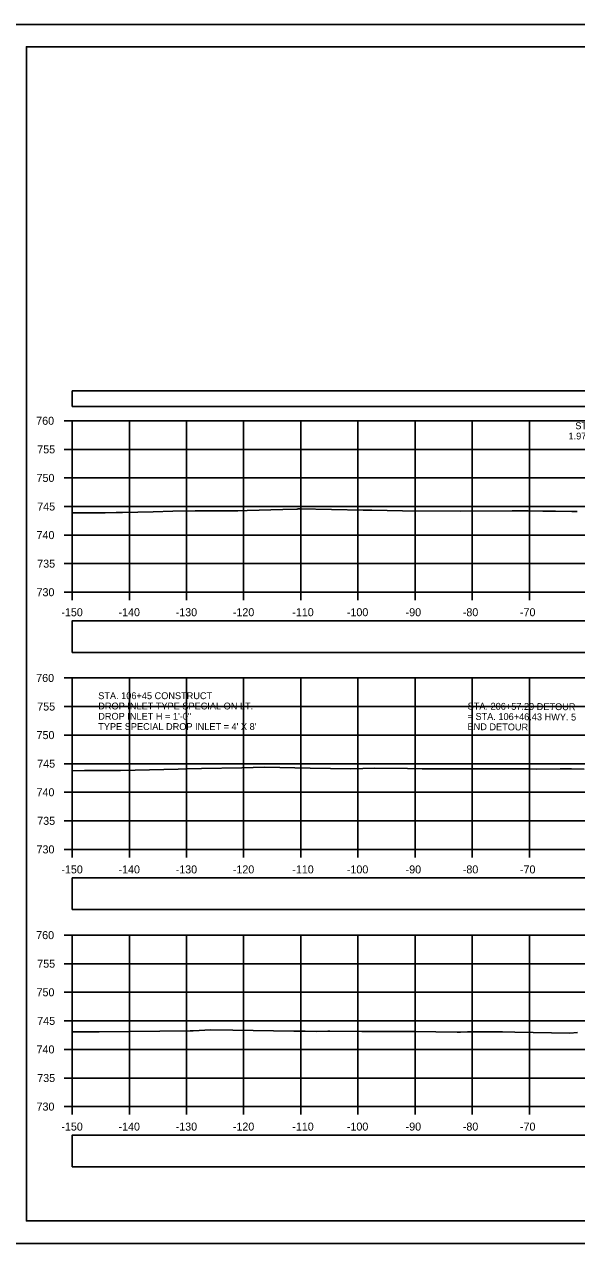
# Model space of a CAD drawing. Extents: x 1202951 to 1376887, y 378065 to 728038.
# Drawn here: x 1376426.3 to 1376522.9, y 379687.9 to 379901.2 of the extents above; entities that cross this region are included whole.
import ezdxf

# ---------------------------------------------------------------- set-up
doc = ezdxf.new("R2010")
doc.units = 0
for name, color, linetype in [('R_Alt Surface', 7, 'Continuous'), ('R_Axis', 7, 'Continuous'), ('R_Axis Annot', 7, 'Continuous'), ('R_Border', 7, 'Continuous'), ('R_Border Notes', 7, 'Continuous'), ('R_Dimension', 7, 'Continuous'), ('R_Exist Surface', 7, 'Continuous'), ('R_Grid', 7, 'Continuous'), ('R_No Plot', 7, 'Continuous'), ('R_Water Annot', 7, 'Continuous')]:
    doc.layers.add(name, color=color, linetype=linetype)

msp = doc.modelspace()

# ---------------------------------------------------------------- linework, layer by layer
at = {"layer": 'R_Alt Surface'}
for points in [[(1376434.67, 379834.34), (1376710.2, 379834.34), (1376710.2, 379837.05), (1376434.67, 379837.05)], [(1376434.67, 379791.32), (1376536.14, 379791.32), (1376536.14, 379796.84), (1376434.67, 379796.84)], [(1376434.67, 379746.32), (1376536.14, 379746.32), (1376536.14, 379751.84), (1376434.67, 379751.84)], [(1376434.67, 379701.32), (1376536.14, 379701.32), (1376536.14, 379706.84), (1376434.67, 379706.84)]]:
    msp.add_lwpolyline(points, close=True, dxfattribs=at)
at = {"layer": 'R_Axis'}
for p, q in [((1376433.27, 379831.84), (1376434.67, 379831.84)), ((1376434.67, 379801.84), (1376434.67, 379831.84)), ((1376433.27, 379826.84), (1376434.67, 379826.84)), ((1376433.27, 379821.84), (1376434.67, 379821.84)), ((1376433.27, 379816.84), (1376434.67, 379816.84)), ((1376433.27, 379811.84), (1376434.67, 379811.84)), ((1376433.27, 379806.84), (1376434.67, 379806.84)), ((1376433.27, 379801.84), (1376434.67, 379801.84)), ((1376434.67, 379801.84), (1376734.67, 379801.84)), ((1376434.67, 379800.44), (1376434.67, 379801.84)), ((1376444.67, 379800.44), (1376444.67, 379801.84)), ((1376454.67, 379800.44), (1376454.67, 379801.84)), ((1376464.67, 379800.44), (1376464.67, 379801.84)), ((1376474.67, 379800.44), (1376474.67, 379801.84)), ((1376484.67, 379800.44), (1376484.67, 379801.84)), ((1376494.67, 379800.44), (1376494.67, 379801.84)), ((1376504.67, 379800.44), (1376504.67, 379801.84)), ((1376514.67, 379800.44), (1376514.67, 379801.84)), ((1376433.27, 379786.84), (1376434.67, 379786.84)), ((1376434.67, 379756.84), (1376434.67, 379786.84)), ((1376433.27, 379781.84), (1376434.67, 379781.84)), ((1376433.27, 379776.84), (1376434.67, 379776.84)), ((1376433.27, 379771.84), (1376434.67, 379771.84)), ((1376433.27, 379766.84), (1376434.67, 379766.84)), ((1376433.27, 379761.84), (1376434.67, 379761.84)), ((1376433.27, 379756.84), (1376434.67, 379756.84)), ((1376434.67, 379756.84), (1376734.67, 379756.84)), ((1376434.67, 379755.44), (1376434.67, 379756.84)), ((1376444.67, 379755.44), (1376444.67, 379756.84)), ((1376454.67, 379755.44), (1376454.67, 379756.84)), ((1376464.67, 379755.44), (1376464.67, 379756.84)), ((1376474.67, 379755.44), (1376474.67, 379756.84)), ((1376484.67, 379755.44), (1376484.67, 379756.84)), ((1376494.67, 379755.44), (1376494.67, 379756.84)), ((1376504.67, 379755.44), (1376504.67, 379756.84)), ((1376514.67, 379755.44), (1376514.67, 379756.84)), ((1376433.27, 379741.84), (1376434.67, 379741.84)), ((1376434.67, 379711.84), (1376434.67, 379741.84)), ((1376433.27, 379736.84), (1376434.67, 379736.84)), ((1376433.27, 379731.84), (1376434.67, 379731.84)), ((1376433.27, 379726.84), (1376434.67, 379726.84)), ((1376433.27, 379721.84), (1376434.67, 379721.84)), ((1376433.27, 379716.84), (1376434.67, 379716.84)), ((1376433.27, 379711.84), (1376434.67, 379711.84)), ((1376434.67, 379711.84), (1376734.67, 379711.84)), ((1376434.67, 379710.44), (1376434.67, 379711.84)), ((1376444.67, 379710.44), (1376444.67, 379711.84)), ((1376454.67, 379710.44), (1376454.67, 379711.84)), ((1376464.67, 379710.44), (1376464.67, 379711.84)), ((1376474.67, 379710.44), (1376474.67, 379711.84)), ((1376484.67, 379710.44), (1376484.67, 379711.84)), ((1376494.67, 379710.44), (1376494.67, 379711.84)), ((1376504.67, 379710.44), (1376504.67, 379711.84)), ((1376514.67, 379710.44), (1376514.67, 379711.84))]:
    msp.add_line(p, q, dxfattribs=at)
at = {"layer": 'R_Border'}
for p, q in [((1376426.67, 379897.3), (1376742.85, 379897.3)), ((1376426.67, 379691.84), (1376426.67, 379897.3)), ((1376426.67, 379691.84), (1376426.67, 379691.84)), ((1376742.85, 379691.84), (1376426.67, 379691.84))]:
    msp.add_line(p, q, dxfattribs=at)
at = {"layer": 'R_Exist Surface'}
for points in [[(1376434.67, 379815.72), (1376440.45, 379815.76), (1376442.37, 379815.78), (1376443.48, 379815.79), (1376448.82, 379815.91), (1376452.29, 379816), (1376456.21, 379816.09), (1376463.67, 379816.11), (1376465.28, 379816.14), (1376471.54, 379816.32), (1376474.04, 379816.4), (1376474.18, 379816.41), (1376474.27, 379816.41), (1376474.47, 379816.41), (1376485.56, 379816.2), (1376487.09, 379816.17), (1376492.48, 379816.07), (1376502.67, 379816.03), (1376511.64, 379816.1), (1376513.86, 379816.09), (1376514.42, 379816.11), (1376517, 379816.03), (1376517.57, 379816.01), (1376519.24, 379816.04), (1376522.1, 379815.98), (1376522.99, 379815.98)], [(1376434.67, 379770.61), (1376436.81, 379770.62), (1376441.35, 379770.65), (1376443.1, 379770.67), (1376445.67, 379770.7), (1376448.17, 379770.75), (1376453.24, 379770.88), (1376454.79, 379770.92), (1376457.29, 379770.99), (1376464.35, 379771.1), (1376468.31, 379771.22), (1376476.29, 379771.07), (1376483.41, 379770.94), (1376487.59, 379771.04), (1376493.31, 379770.97), (1376495.88, 379770.92), (1376499.14, 379770.91), (1376502.01, 379770.93), (1376510.58, 379770.91), (1376512.71, 379770.96), (1376514.52, 379770.91), (1376515.93, 379770.86), (1376520.05, 379770.95), (1376522.05, 379770.91), (1376524.24, 379770.9)], [(1376434.67, 379724.94), (1376439.38, 379724.92), (1376455.31, 379725.08), (1376455.6, 379725.09), (1376455.83, 379725.08), (1376458.92, 379725.26), (1376462.75, 379725.2), (1376473.44, 379725.04), (1376475.21, 379725.03), (1376475.43, 379725.03), (1376477.35, 379724.97), (1376479.41, 379725.01), (1376479.73, 379725.01), (1376485.32, 379725), (1376494.3, 379725), (1376494.33, 379725), (1376494.53, 379725), (1376502, 379724.88), (1376502.58, 379724.85), (1376503.82, 379724.9), (1376509.94, 379724.9), (1376512.09, 379724.88), (1376521.73, 379724.7), (1376523.06, 379724.78)]]:
    msp.add_lwpolyline(points, dxfattribs=at)
at = {"layer": 'R_Grid'}
for p, q in [((1376434.67, 379831.84), (1376734.67, 379831.84)), ((1376434.67, 379801.84), (1376434.67, 379831.84)), ((1376444.67, 379801.84), (1376444.67, 379831.84)), ((1376454.67, 379801.84), (1376454.67, 379831.84)), ((1376464.67, 379801.84), (1376464.67, 379831.84)), ((1376474.67, 379801.84), (1376474.67, 379831.84)), ((1376484.67, 379801.84), (1376484.67, 379831.84)), ((1376494.67, 379801.84), (1376494.67, 379831.84)), ((1376504.67, 379801.84), (1376504.67, 379831.84)), ((1376514.67, 379801.84), (1376514.67, 379831.84)), ((1376434.67, 379826.84), (1376734.67, 379826.84)), ((1376434.67, 379821.84), (1376734.67, 379821.84)), ((1376434.67, 379816.84), (1376734.67, 379816.84)), ((1376434.67, 379811.84), (1376734.67, 379811.84)), ((1376434.67, 379806.84), (1376734.67, 379806.84)), ((1376434.67, 379801.84), (1376734.67, 379801.84)), ((1376434.67, 379786.84), (1376734.67, 379786.84)), ((1376434.67, 379756.84), (1376434.67, 379786.84)), ((1376444.67, 379756.84), (1376444.67, 379786.84)), ((1376454.67, 379756.84), (1376454.67, 379786.84)), ((1376464.67, 379756.84), (1376464.67, 379786.84)), ((1376474.67, 379756.84), (1376474.67, 379786.84)), ((1376484.67, 379756.84), (1376484.67, 379786.84)), ((1376494.67, 379756.84), (1376494.67, 379786.84)), ((1376504.67, 379756.84), (1376504.67, 379786.84)), ((1376514.67, 379756.84), (1376514.67, 379786.84)), ((1376434.67, 379781.84), (1376734.67, 379781.84)), ((1376434.67, 379776.84), (1376734.67, 379776.84)), ((1376434.67, 379771.84), (1376734.67, 379771.84)), ((1376434.67, 379766.84), (1376734.67, 379766.84)), ((1376434.67, 379761.84), (1376734.67, 379761.84)), ((1376434.67, 379756.84), (1376734.67, 379756.84)), ((1376434.67, 379741.84), (1376734.67, 379741.84)), ((1376434.67, 379711.84), (1376434.67, 379741.84)), ((1376444.67, 379711.84), (1376444.67, 379741.84)), ((1376454.67, 379711.84), (1376454.67, 379741.84)), ((1376464.67, 379711.84), (1376464.67, 379741.84)), ((1376474.67, 379711.84), (1376474.67, 379741.84)), ((1376484.67, 379711.84), (1376484.67, 379741.84)), ((1376494.67, 379711.84), (1376494.67, 379741.84)), ((1376504.67, 379711.84), (1376504.67, 379741.84)), ((1376514.67, 379711.84), (1376514.67, 379741.84)), ((1376434.67, 379736.84), (1376734.67, 379736.84)), ((1376434.67, 379731.84), (1376734.67, 379731.84)), ((1376434.67, 379726.84), (1376734.67, 379726.84)), ((1376434.67, 379721.84), (1376734.67, 379721.84)), ((1376434.67, 379716.84), (1376734.67, 379716.84)), ((1376434.67, 379711.84), (1376734.67, 379711.84))]:
    msp.add_line(p, q, dxfattribs=at)
at = {"layer": 'R_No Plot'}
for p, q in [((1376414.27, 379901.2), (1376747.6, 379901.2)), ((1376414.27, 379687.87), (1376747.6, 379687.87))]:
    msp.add_line(p, q, dxfattribs=at)
for points in [[(1376414.27, 380114.54), (1376747.61, 380114.54), (1376747.61, 379901.2), (1376414.27, 379901.2)], [(1376414.26, 379901.2), (1376747.6, 379901.2), (1376747.6, 379687.86), (1376414.26, 379687.86)], [(1376660.59, 379897.3), (1376680.21, 379897.3), (1376680.21, 379887.42), (1376696.32, 379887.42), (1376719.52, 379887.42), (1376719.64, 379859.27), (1376742.85, 379859.27), (1376742.85, 379691.84), (1376426.67, 379691.84), (1376426.67, 379897.3)]]:
    msp.add_lwpolyline(points, close=True, dxfattribs=at)

# ---------------------------------------------------------------- texts
at = {"layer": 'R_Axis Annot'}
for s, p in [('760', (1376428.38, 379831.14)), ('755', (1376428.56, 379826.14)), ('750', (1376428.44, 379821.14)), ('745', (1376428.56, 379816.14)), ('740', (1376428.44, 379811.14)), ('735', (1376428.56, 379806.14)), ('730', (1376428.44, 379801.14)), ('-150', (1376432.78, 379797.64)), ('-140', (1376442.78, 379797.64)), ('-130', (1376452.78, 379797.64)), ('-120', (1376462.78, 379797.64)), ('-110', (1376473.18, 379797.64)), ('-100', (1376482.73, 379797.64)), ('-90', (1376493.01, 379797.64)), ('-80', (1376503.01, 379797.64)), ('-70', (1376513.01, 379797.64)), ('760', (1376428.38, 379786.14)), ('755', (1376428.56, 379781.14)), ('750', (1376428.44, 379776.14)), ('745', (1376428.56, 379771.14)), ('740', (1376428.44, 379766.14)), ('735', (1376428.56, 379761.14)), ('730', (1376428.44, 379756.14)), ('-150', (1376432.78, 379752.64)), ('-140', (1376442.78, 379752.64)), ('-130', (1376452.78, 379752.64)), ('-120', (1376462.78, 379752.64)), ('-110', (1376473.18, 379752.64)), ('-100', (1376482.73, 379752.64)), ('-90', (1376493.01, 379752.64)), ('-80', (1376503.01, 379752.64)), ('-70', (1376513.01, 379752.64)), ('760', (1376428.38, 379741.14)), ('755', (1376428.56, 379736.14)), ('750', (1376428.44, 379731.14)), ('745', (1376428.56, 379726.14)), ('740', (1376428.44, 379721.14)), ('735', (1376428.56, 379716.14)), ('730', (1376428.44, 379711.14)), ('-150', (1376432.78, 379707.64)), ('-140', (1376442.78, 379707.64)), ('-130', (1376452.78, 379707.64)), ('-120', (1376462.78, 379707.64)), ('-110', (1376473.18, 379707.64)), ('-100', (1376482.73, 379707.64)), ('-90', (1376493.01, 379707.64)), ('-80', (1376503.01, 379707.64)), ('-70', (1376513.01, 379707.64))]:
    msp.add_text(s, height=1.4, dxfattribs=at).set_placement(p)
at = {"layer": 'R_Border Notes'}
for s, p in [('STA. 106+50.00 END', (1376522.69, 379830.37)), ('1.97% LT. DITCH GRADE ', (1376521.5, 379828.57))]:
    msp.add_text(s, height=1.2, dxfattribs=at).set_placement(p)
at = {"layer": 'R_Dimension'}
for s, p in [('STA. 206+57.29 DETOUR', (1376503.85, 379781.32)), ('= STA. 106+46.43 HWY. 5', (1376503.84, 379779.52)), ('END DETOUR', (1376503.83, 379777.72))]:
    msp.add_text(s, height=1.2, rotation=359.6056, dxfattribs=at).set_placement(p)
at = {"layer": 'R_Water Annot'}
for s, p in [('STA. 106+45 CONSTRUCT', (1376439.23, 379783.13)), ('DROP INLET TYPE SPECIAL ON LT.', (1376439.23, 379781.33)), ('DROP INLET H = 1\'-0"', (1376439.23, 379779.53)), ("TYPE SPECIAL DROP INLET = 4' X 8'", (1376439.23, 379777.73))]:
    msp.add_text(s, height=1.2, dxfattribs=at).set_placement(p)

doc.saveas('drawing.dxf')
